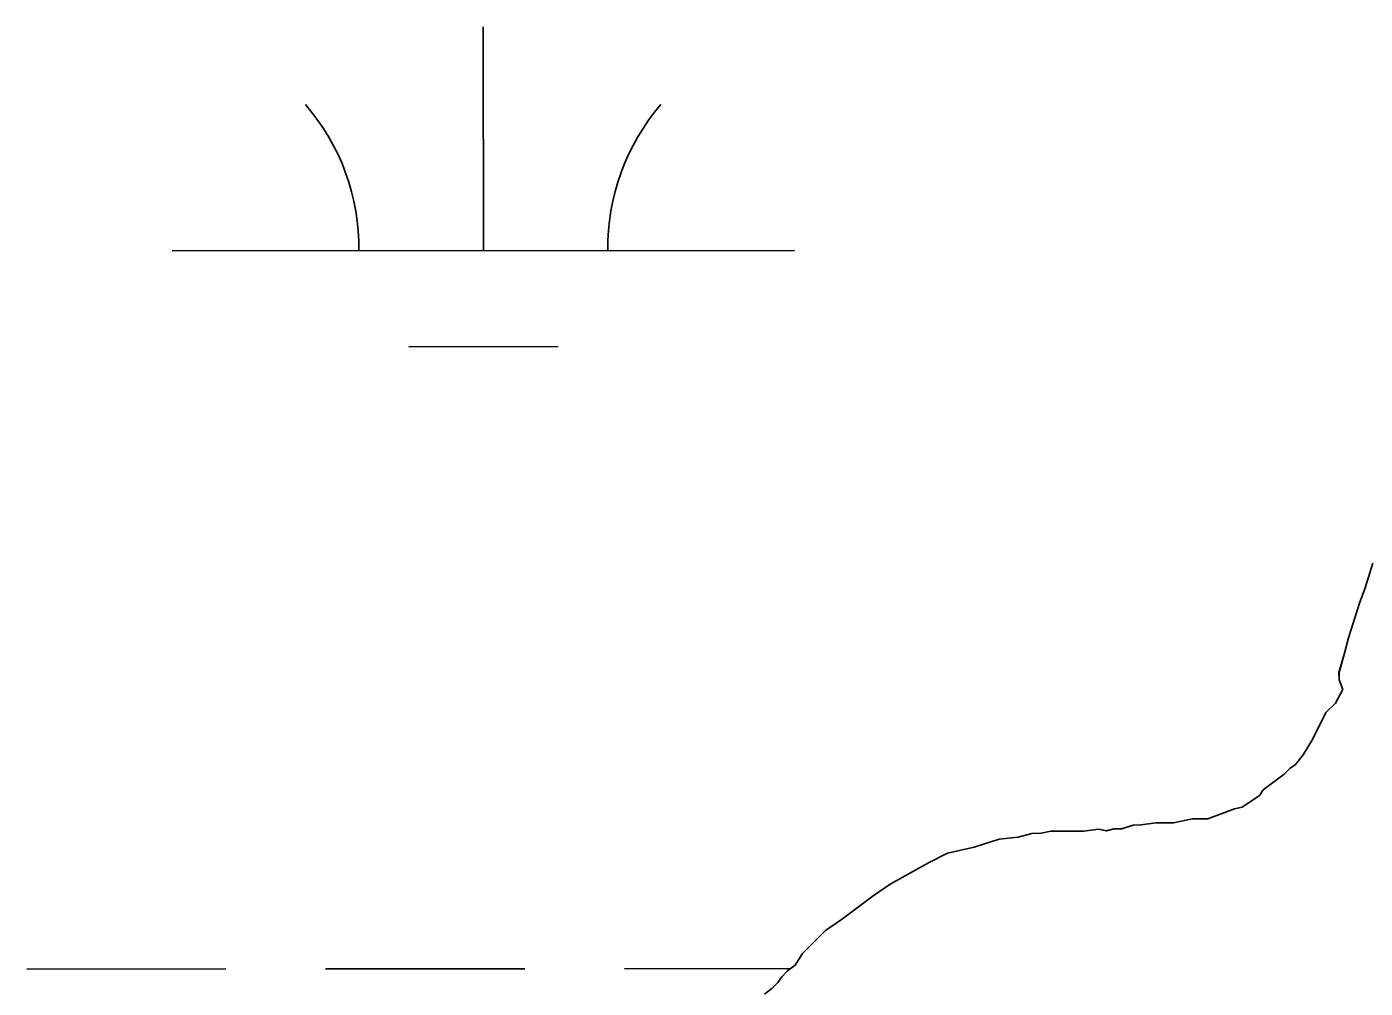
# Model space of a CAD drawing. Extents: x 3279314 to 3317160, y 734079 to 759431.
# Drawn here: x 3314219.6 to 3314434.7, y 742220.4 to 742374.9 of the extents above; entities that cross this region are included whole.
import ezdxf

# ---------------------------------------------------------------- set-up
doc = ezdxf.new("R2010")
doc.units = 0
for name, color, linetype in [('V-SITE-VEGE', 7, 'Continuous'), ('V-TOPO-SHOR', 7, 'Continuous'), ('V-WETL-SWMP', 7, 'Continuous')]:
    doc.layers.add(name, color=color, linetype=linetype)

msp = doc.modelspace()

# ---------------------------------------------------------------- linework, layer by layer
at = {"layer": 'V-SITE-VEGE'}
for p, q in [((3314434.65, 742284.71), (3314435.85, 742288.71)), ((3314433.74, 742282.24), (3314434.65, 742284.71)), ((3314431.94, 742276.69), (3314433.74, 742282.24)), ((3314431.33, 742274.22), (3314431.94, 742276.69)), ((3314430.43, 742271.14), (3314431.33, 742274.22)), ((3314430.45, 742269.91), (3314430.43, 742271.14)), ((3314431.07, 742268.37), (3314430.45, 742269.91)), ((3314429.85, 742266.21), (3314431.07, 742268.37)), ((3314426.2, 742260.34), (3314428.33, 742264.66)), ((3314428.33, 742264.66), (3314429.85, 742266.21)), ((3314424.68, 742257.87), (3314426.2, 742260.34)), ((3314422.54, 742255.7), (3314423.46, 742256.32)), ((3314423.46, 742256.32), (3314424.68, 742257.87)), ((3314418.25, 742252.28), (3314421.62, 742254.77)), ((3314421.62, 742254.77), (3314422.54, 742255.7)), ((3314417.65, 742251.36), (3314418.25, 742252.28)), ((3314414.89, 742249.49), (3314417.65, 742251.36)), ((3314403.83, 742246.95), (3314406.9, 742247.59)), ((3314406.9, 742247.59), (3314409.36, 742247.61)), ((3314409.36, 742247.61), (3314413.66, 742249.18)), ((3314413.66, 742249.18), (3314414.89, 742249.49)), ((3314382.6, 742245.27), (3314384.14, 742245.59)), ((3314384.14, 742245.59), (3314389.37, 742245.63)), ((3314389.37, 742245.63), (3314391.83, 742245.95)), ((3314391.83, 742245.95), (3314393.06, 742245.65)), ((3314393.06, 742245.65), (3314394.29, 742245.97)), ((3314394.29, 742245.97), (3314395.52, 742245.97)), ((3314395.52, 742245.97), (3314397.37, 742246.6)), ((3314397.37, 742246.6), (3314398.6, 742246.61)), ((3314398.6, 742246.61), (3314401.06, 742246.94)), ((3314401.06, 742246.94), (3314403.83, 742246.95)), ((3314371.85, 742243.05), (3314375.84, 742244.3)), ((3314375.84, 742244.3), (3314378.92, 742244.63)), ((3314378.92, 742244.63), (3314381.07, 742245.26)), ((3314381.07, 742245.26), (3314382.6, 742245.27)), ((3314364.48, 742240.53), (3314367.55, 742242.09)), ((3314367.55, 742242.09), (3314371.85, 742243.05)), ((3314358.35, 742237.11), (3314364.48, 742240.53)), ((3314355.59, 742235.24), (3314358.35, 742237.11)), ((3314350.7, 742231.51), (3314355.59, 742235.24)), ((3314347.94, 742229.65), (3314350.7, 742231.51)), ((3314344.27, 742225.93), (3314347.94, 742229.65)), ((3314343.05, 742224.08), (3314344.27, 742225.93)), ((3314341.83, 742223.15), (3314343.05, 742224.08)), ((3314340.3, 742221.29), (3314340.91, 742222.22)), ((3314340.91, 742222.22), (3314341.83, 742223.15)), ((3314338.16, 742219.43), (3314339.39, 742220.36)), ((3314339.39, 742220.36), (3314340.3, 742221.29))]:
    msp.add_line(p, q, dxfattribs=at)
at = {"layer": 'V-TOPO-SHOR'}
for p, q in [((3314434.65, 742284.71), (3314435.85, 742288.71)), ((3314433.74, 742282.24), (3314434.65, 742284.71)), ((3314431.94, 742276.69), (3314433.74, 742282.24)), ((3314431.33, 742274.22), (3314431.94, 742276.69)), ((3314430.43, 742271.14), (3314431.33, 742274.22)), ((3314430.45, 742269.91), (3314430.43, 742271.14)), ((3314431.07, 742268.37), (3314430.45, 742269.91)), ((3314429.85, 742266.21), (3314431.07, 742268.37)), ((3314426.2, 742260.34), (3314428.33, 742264.66)), ((3314428.33, 742264.66), (3314429.85, 742266.21)), ((3314424.68, 742257.87), (3314426.2, 742260.34)), ((3314422.54, 742255.7), (3314423.46, 742256.32)), ((3314423.46, 742256.32), (3314424.68, 742257.87)), ((3314418.25, 742252.28), (3314421.62, 742254.77)), ((3314421.62, 742254.77), (3314422.54, 742255.7)), ((3314417.65, 742251.36), (3314418.25, 742252.28)), ((3314414.89, 742249.49), (3314417.65, 742251.36)), ((3314403.83, 742246.95), (3314406.9, 742247.59)), ((3314406.9, 742247.59), (3314409.36, 742247.61)), ((3314409.36, 742247.61), (3314413.66, 742249.18)), ((3314413.66, 742249.18), (3314414.89, 742249.49)), ((3314382.6, 742245.27), (3314384.14, 742245.59)), ((3314384.14, 742245.59), (3314389.37, 742245.63)), ((3314389.37, 742245.63), (3314391.83, 742245.95)), ((3314391.83, 742245.95), (3314393.06, 742245.65)), ((3314393.06, 742245.65), (3314394.29, 742245.97)), ((3314394.29, 742245.97), (3314395.52, 742245.97)), ((3314395.52, 742245.97), (3314397.37, 742246.6)), ((3314397.37, 742246.6), (3314398.6, 742246.61)), ((3314398.6, 742246.61), (3314401.06, 742246.94)), ((3314401.06, 742246.94), (3314403.83, 742246.95)), ((3314371.85, 742243.05), (3314375.84, 742244.3)), ((3314375.84, 742244.3), (3314378.92, 742244.63)), ((3314378.92, 742244.63), (3314381.07, 742245.26)), ((3314381.07, 742245.26), (3314382.6, 742245.27)), ((3314364.48, 742240.53), (3314367.55, 742242.09)), ((3314367.55, 742242.09), (3314371.85, 742243.05)), ((3314358.35, 742237.11), (3314364.48, 742240.53)), ((3314355.59, 742235.24), (3314358.35, 742237.11)), ((3314350.7, 742231.51), (3314355.59, 742235.24)), ((3314347.94, 742229.65), (3314350.7, 742231.51)), ((3314344.27, 742225.93), (3314347.94, 742229.65)), ((3314343.05, 742224.08), (3314344.27, 742225.93)), ((3314341.83, 742223.15), (3314343.05, 742224.08)), ((3314340.3, 742221.29), (3314340.91, 742222.22)), ((3314340.91, 742222.22), (3314341.83, 742223.15)), ((3314338.16, 742219.43), (3314339.39, 742220.36)), ((3314339.39, 742220.36), (3314340.3, 742221.29))]:
    msp.add_line(p, q, dxfattribs=at)
at = {"layer": 'V-WETL-SWMP'}
for p, q in [((3314292.99, 742338.91), (3314292.97, 742374.91)), ((3314242.99, 742338.89), (3314342.99, 742338.94)), ((3314281, 742323.48), (3314305, 742323.49)), ((3314434.65, 742284.71), (3314435.85, 742288.71)), ((3314434.65, 742284.71), (3314435.85, 742288.71)), ((3314433.74, 742282.24), (3314434.65, 742284.71)), ((3314433.74, 742282.24), (3314434.65, 742284.71)), ((3314431.94, 742276.69), (3314433.74, 742282.24)), ((3314431.94, 742276.69), (3314433.74, 742282.24)), ((3314431.34, 742274.22), (3314431.94, 742276.69)), ((3314431.34, 742274.22), (3314431.94, 742276.69)), ((3314430.44, 742271.14), (3314431.34, 742274.22)), ((3314430.44, 742271.14), (3314431.34, 742274.22)), ((3314430.44, 742269.91), (3314430.44, 742271.14)), ((3314430.44, 742269.91), (3314430.44, 742271.14)), ((3314431.07, 742268.37), (3314430.44, 742269.91)), ((3314431.07, 742268.37), (3314430.44, 742269.91)), ((3314429.85, 742266.21), (3314431.07, 742268.37)), ((3314429.85, 742266.21), (3314431.07, 742268.37)), ((3314426.2, 742260.34), (3314428.33, 742264.66)), ((3314426.2, 742260.34), (3314428.33, 742264.66)), ((3314428.33, 742264.66), (3314429.85, 742266.21)), ((3314428.33, 742264.66), (3314429.85, 742266.21)), ((3314424.68, 742257.87), (3314426.2, 742260.34)), ((3314424.68, 742257.87), (3314426.2, 742260.34)), ((3314422.54, 742255.7), (3314423.46, 742256.32)), ((3314422.54, 742255.7), (3314423.46, 742256.32)), ((3314423.46, 742256.32), (3314424.68, 742257.87)), ((3314423.46, 742256.32), (3314424.68, 742257.87)), ((3314418.25, 742252.28), (3314421.62, 742254.77)), ((3314418.25, 742252.28), (3314421.62, 742254.77)), ((3314421.62, 742254.77), (3314422.54, 742255.7)), ((3314421.62, 742254.77), (3314422.54, 742255.7)), ((3314417.65, 742251.36), (3314418.25, 742252.28)), ((3314417.65, 742251.36), (3314418.25, 742252.28)), ((3314414.89, 742249.49), (3314417.65, 742251.36)), ((3314414.89, 742249.49), (3314417.65, 742251.36)), ((3314403.83, 742246.95), (3314406.9, 742247.59)), ((3314403.83, 742246.95), (3314406.9, 742247.59)), ((3314406.9, 742247.59), (3314409.36, 742247.61)), ((3314406.9, 742247.59), (3314409.36, 742247.61)), ((3314409.36, 742247.61), (3314413.66, 742249.18)), ((3314409.36, 742247.61), (3314413.66, 742249.18)), ((3314413.66, 742249.18), (3314414.89, 742249.49)), ((3314413.66, 742249.18), (3314414.89, 742249.49)), ((3314382.61, 742245.27), (3314384.14, 742245.59)), ((3314382.61, 742245.27), (3314384.14, 742245.59)), ((3314384.14, 742245.59), (3314389.37, 742245.63)), ((3314384.14, 742245.59), (3314389.37, 742245.63)), ((3314389.37, 742245.63), (3314391.83, 742245.95)), ((3314389.37, 742245.63), (3314391.83, 742245.95)), ((3314391.83, 742245.95), (3314393.07, 742245.65)), ((3314391.83, 742245.95), (3314393.07, 742245.65)), ((3314393.07, 742245.65), (3314394.3, 742245.97)), ((3314393.07, 742245.65), (3314394.3, 742245.97)), ((3314394.3, 742245.97), (3314395.53, 742245.97)), ((3314394.3, 742245.97), (3314395.53, 742245.97)), ((3314395.53, 742245.97), (3314397.37, 742246.6)), ((3314395.53, 742245.97), (3314397.37, 742246.6)), ((3314397.37, 742246.6), (3314398.6, 742246.61)), ((3314397.37, 742246.6), (3314398.6, 742246.61)), ((3314398.6, 742246.61), (3314401.06, 742246.94)), ((3314398.6, 742246.61), (3314401.06, 742246.94)), ((3314401.06, 742246.94), (3314403.83, 742246.95)), ((3314401.06, 742246.94), (3314403.83, 742246.95)), ((3314371.85, 742243.04), (3314375.84, 742244.3)), ((3314371.85, 742243.04), (3314375.84, 742244.3)), ((3314375.84, 742244.3), (3314378.92, 742244.63)), ((3314375.84, 742244.3), (3314378.92, 742244.63)), ((3314378.92, 742244.63), (3314381.07, 742245.26)), ((3314378.92, 742244.63), (3314381.07, 742245.26)), ((3314381.07, 742245.26), (3314382.61, 742245.27)), ((3314381.07, 742245.26), (3314382.61, 742245.27)), ((3314364.48, 742240.53), (3314367.55, 742242.09)), ((3314364.48, 742240.53), (3314367.55, 742242.09)), ((3314367.55, 742242.09), (3314371.85, 742243.04)), ((3314367.55, 742242.09), (3314371.85, 742243.04)), ((3314358.35, 742237.11), (3314364.48, 742240.53)), ((3314358.35, 742237.11), (3314364.48, 742240.53)), ((3314355.6, 742235.24), (3314358.35, 742237.11)), ((3314355.6, 742235.24), (3314358.35, 742237.11)), ((3314350.7, 742231.51), (3314355.6, 742235.24)), ((3314350.7, 742231.51), (3314355.6, 742235.24)), ((3314347.94, 742229.65), (3314350.7, 742231.51)), ((3314347.94, 742229.65), (3314350.7, 742231.51)), ((3314344.27, 742225.93), (3314347.94, 742229.65)), ((3314344.27, 742225.93), (3314347.94, 742229.65)), ((3314343.05, 742224.08), (3314344.27, 742225.93)), ((3314343.05, 742224.08), (3314344.27, 742225.93)), ((3314341.83, 742223.15), (3314343.05, 742224.08)), ((3314341.83, 742223.15), (3314343.05, 742224.08)), ((3314219.64, 742223.44), (3314251.64, 742223.46)), ((3314267.64, 742223.47), (3314299.64, 742223.48)), ((3314315.64, 742223.49), (3314342.3, 742223.51)), ((3314340.3, 742221.29), (3314340.91, 742222.22)), ((3314340.3, 742221.29), (3314340.91, 742222.22)), ((3314340.91, 742222.22), (3314341.83, 742223.15)), ((3314340.91, 742222.22), (3314341.83, 742223.15)), ((3314339.39, 742220.36), (3314340.3, 742221.29)), ((3314339.39, 742220.36), (3314340.3, 742221.29))]:
    msp.add_line(p, q, dxfattribs=at)
for centre, start, end in [((3314237.75, 742339.36), 359.2573, 40.801), ((3314348.23, 742339.42), 139.2573, 180.801)]:
    msp.add_arc(centre, 35.25, start, end, dxfattribs=at)

doc.saveas('drawing.dxf')
